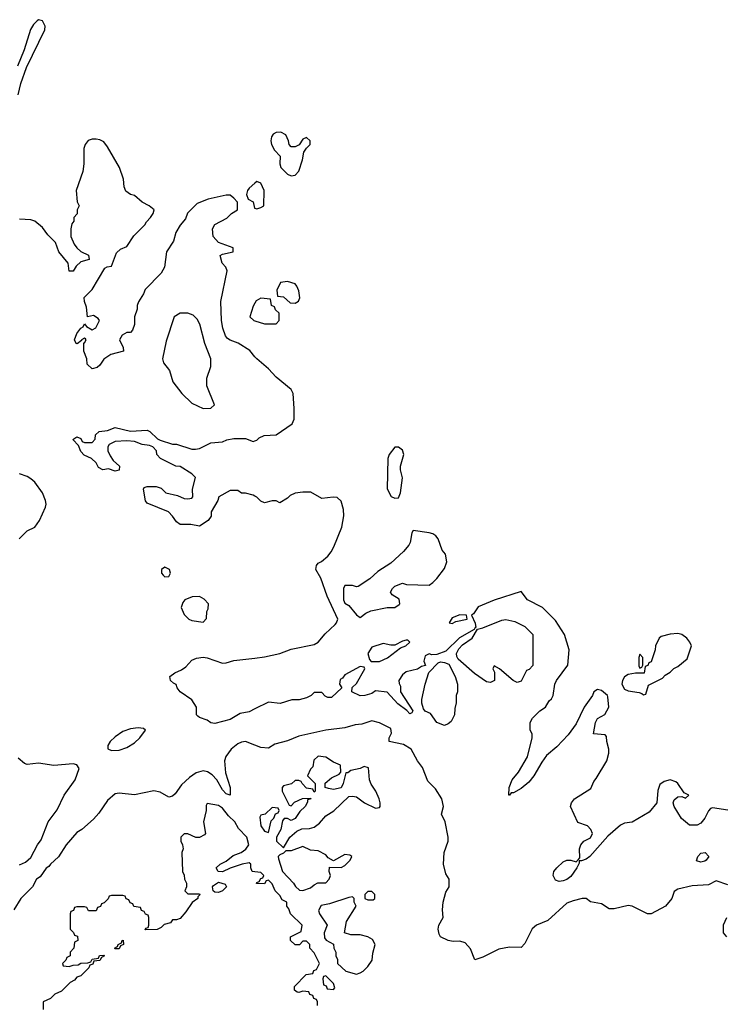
# Model space of a CAD drawing. Header units: inches. Extents: x 2710751 to 2829008, y 857003 to 965602.
# Tile 319 of 320: x 2788771 to 2792452, y 911877 to 917023. Entities that reach past the tile are written whole.
import ezdxf

# ---------------------------------------------------------------- set-up
doc = ezdxf.new("R2010")
doc.units = ezdxf.units.IN
doc.header["$MEASUREMENT"] = 0
doc.layers.add('C7981', color=7, linetype='Continuous')
doc.layers.add('C7991', color=7, linetype='Continuous')

msp = doc.modelspace()

# ---------------------------------------------------------------- linework, layer by layer
at = {"layer": 'C7981', "color": 2}
for points, elevation in [([(2788762.4, 916630), (2788777.4, 916690), (2788807, 916773), (2788901.7, 916970), (2788904.8, 916990), (2788890, 917017.4), (2788870, 917023.1), (2788862.3, 917017.7), (2788842.3, 916997.7), (2788827.5, 916972.5), (2788794.9, 916865.1), (2788759.4, 916780.6)], 2), ([(2790000, 915261.3), (2789973.6, 915293.6), (2789912.7, 915332.7), (2789870, 915347.3), (2789857.1, 915357.1), (2789846, 915370), (2789831.5, 915410), (2789825.1, 915450), (2789822, 915550), (2789855.3, 915710), (2789848.7, 915730), (2789828.7, 915750), (2789818, 915790), (2789830, 915798), (2789886, 915810), (2789886, 915830), (2789810, 915858), (2789782, 915890), (2789778, 915930), (2789790, 915952), (2789853.6, 915986.4), (2789878, 916010), (2789908, 916030), (2789908.7, 916070), (2789889, 916090), (2789870, 916105.2), (2789850, 916106.6), (2789755.2, 916084.8), (2789697.5, 916062.5), (2789647.7, 916012.3), (2789638, 915982), (2789610, 915949), (2789587.3, 915910), (2789574.4, 915865.6), (2789538.8, 915810), (2789526.8, 915730), (2789510, 915698), (2789426.4, 915613.6), (2789418, 915590), (2789391.1, 915548.9), (2789384.7, 915530), (2789384.7, 915510), (2789371.3, 915470), (2789370.9, 915429.1), (2789359.8, 915400.2), (2789350, 915388), (2789330, 915388), (2789306.4, 915373.6), (2789292, 915350), (2789312, 915310), (2789314, 915290), (2789246.4, 915273.6), (2789210.9, 915249.1), (2789190, 915218), (2789175.3, 915204.7), (2789150, 915198), (2789123.1, 915223.1), (2789122, 915250), (2789106, 915290), (2789106, 915334), (2789110, 915334), (2789118, 915350), (2789115.3, 915355.3), (2789110, 915358), (2789094, 915350), (2789094, 915346), (2789072, 915328), (2789066, 915330), (2789058, 915350), (2789070, 915382), (2789090, 915411.3), (2789102, 915418), (2789110, 915434), (2789119.6, 915419.6), (2789150, 915402), (2789168.4, 915411.6), (2789188, 915450), (2789180.4, 915460.4), (2789156.4, 915476.4), (2789126, 915470), (2789120.4, 915520.4), (2789108.7, 915550), (2789108.4, 915571.6), (2789150, 915612), (2789216.4, 915723.6), (2789228, 915732), (2789250, 915734), (2789276, 915804), (2789297.2, 915822.8), (2789330, 915838), (2789367.3, 915892.7), (2789424, 915950), (2789432.9, 915967.1), (2789454, 915990), (2789468.7, 916010), (2789474, 916030), (2789448, 916050), (2789410, 916068.7), (2789370, 916104), (2789349.3, 916109.3), (2789326.3, 916126.3), (2789317.2, 916150), (2789312.7, 916190), (2789292, 916250), (2789230, 916359), (2789210, 916385.2), (2789190, 916395.1), (2789170, 916398), (2789150, 916398), (2789128.6, 916391.4), (2789113.4, 916370), (2789106.4, 916350), (2789106, 916270), (2789100.5, 916230), (2789066, 916130), (2789071.6, 916071.6), (2789082, 916050), (2789072, 916030), (2789071.6, 916008.4), (2789054, 915990), (2789054, 915970), (2789043.6, 915956.4), (2789038, 915930), (2789038, 915890), (2789056, 915850), (2789070, 915831.3), (2789090, 915811.3), (2789130, 915792), (2789134, 915770), (2789090, 915758), (2789065.4, 915734.6), (2789050, 915708), (2789030, 915708), (2789024, 915750), (2788976, 915810), (2788958, 915858), (2788918.6, 915898.6), (2788890, 915937.2), (2788850, 915969.2), (2788830, 915977.2), (2788770, 915981.2)], 2), ([(2790000, 916169), (2789970, 916142), (2789961, 916130), (2789956, 916110), (2789965.4, 916085.4), (2789991.3, 916071.3), (2789998, 916038), (2790000, 916037.3)], 2), ([(2790000, 915541.7), (2789990, 915526), (2789974, 915470), (2789994, 915450), (2790000, 915448.3)], 2), ([(2790000, 914533), (2789990, 914538), (2789950, 914548), (2789930, 914548), (2789910, 914562), (2789870, 914562), (2789811.1, 914528.9), (2789806, 914510), (2789772, 914450), (2789771.6, 914428.4), (2789755.3, 914404.7), (2789710, 914375.3), (2789664.7, 914384.7), (2789610, 914384), (2789590, 914398), (2789570, 914428), (2789548, 914450), (2789436.4, 914496.4), (2789429, 914509), (2789418, 914570), (2789422, 914578), (2789436.4, 914583.6), (2789483.6, 914583.6), (2789510, 914574), (2789534, 914550), (2789595.9, 914535.9), (2789630, 914521), (2789650, 914518), (2789670, 914522), (2789675.3, 914530), (2789674, 914570), (2789688.7, 914630), (2789670, 914648.7), (2789610, 914688), (2789586, 914690), (2789506, 914730), (2789488, 914750), (2789486, 914770), (2789466, 914790), (2789450, 914798), (2789410, 914802), (2789370, 914818), (2789330, 914822), (2789270, 914819), (2789238, 914802), (2789231.3, 914790), (2789231, 914770), (2789242.8, 914742.8), (2789259.6, 914719.6), (2789292, 914690), (2789291.3, 914668.7), (2789270, 914664), (2789235.3, 914675.3), (2789206, 914670), (2789182, 914682), (2789170, 914706), (2789146, 914730), (2789107.3, 914747.3), (2789090, 914766), (2789078, 914798), (2789048.9, 914828.9), (2789070, 914842), (2789090, 914834), (2789098, 914818), (2789110, 914814), (2789150, 914814), (2789166, 914830), (2789167.3, 914852.7), (2789186, 914870), (2789230, 914876), (2789270, 914891.3), (2789350, 914872), (2789436.9, 914876.9), (2789451.1, 914871.1), (2789491.6, 914831.6), (2789504.7, 914824.7), (2789570, 914804.7), (2789590, 914804.7), (2789670, 914778), (2789690, 914778), (2789710, 914782), (2789769.1, 914810.9), (2789830, 914816), (2789853.6, 914826.4), (2789890, 914834), (2789950, 914834.8), (2789990, 914818), (2790000, 914821.3)], 2), ([(2788768, 914310), (2788809.4, 914350.6), (2788850, 914371), (2788874.2, 914405.8), (2788905.6, 914474.4), (2788909.2, 914490), (2788906.6, 914510), (2788890.9, 914550.9), (2788850, 914606), (2788830, 914623.7), (2788810, 914636), (2788770, 914649.3)], 6), ([(2790000, 913420.8), (2789970, 913406), (2789923.5, 913396.5), (2789870, 913366), (2789790, 913344), (2789770, 913348.7), (2789750, 913362), (2789710, 913375.3), (2789702, 913382), (2789695.3, 913390), (2789694, 913430), (2789670, 913468.7), (2789609.2, 913509.2), (2789594, 913530), (2789588.7, 913548.7), (2789574.6, 913554.6), (2789558, 913570), (2789555.3, 913590), (2789582, 913610), (2789615.5, 913624.5), (2789638.6, 913641.4), (2789670, 913676), (2789694.8, 913685.2), (2789729.6, 913690.4), (2789750, 913688), (2789830, 913659.5), (2789850, 913661.3), (2789890, 913673.4), (2790000, 913686.3)], 2), ([(2790000, 913230.5), (2789950, 913249.6), (2789930, 913247.3), (2789910, 913238.4), (2789876.3, 913210), (2789848.5, 913171.5), (2789840.5, 913150), (2789846.6, 913086.6), (2789870.5, 913009.5), (2789870, 912969.2), (2789850, 912977.2), (2789830, 912997.2), (2789800.7, 913050), (2789776.8, 913076.8), (2789752.6, 913092.6), (2789730, 913096.9), (2789693.3, 913086.7), (2789658, 913062), (2789615.6, 913024.4), (2789583.5, 912976.5), (2789570, 912964), (2789550, 912959), (2789505.2, 912985.2), (2789472.3, 912992.3), (2789370, 912971.8), (2789290, 912980.9), (2789270, 912976), (2789230, 912941.2), (2789184.4, 912875.6), (2789156.2, 912843.8), (2789094.8, 912790), (2789070, 912774), (2789014.4, 912710), (2788973, 912647), (2788931.3, 912610), (2788923.5, 912596.5), (2788910, 912588.7), (2788877.5, 912542.5), (2788858, 912530), (2788838, 912490), (2788777.3, 912430), (2788740.5, 912370)], 6), ([(2788770, 912606), (2788801.2, 912618.8), (2788830, 912644.7), (2788863.7, 912710), (2788883.6, 912736.4), (2788919.5, 912830), (2788967.1, 912892.9), (2789003.6, 912970), (2789060.9, 913050), (2789082, 913110), (2789069, 913129), (2789050, 913133.2), (2788950, 913125.1), (2788870, 913137), (2788810, 913129.3), (2788795.5, 913135.5), (2788763.6, 913163.6)], 6), ([(2790000, 912568.7), (2789986, 912570), (2789978, 912590), (2789978, 912610), (2789970, 912615.3), (2789934, 912610), (2789870, 912588.7), (2789830, 912568.7), (2789808, 912570), (2789798, 912590), (2789818, 912610), (2789850, 912624.7), (2789885.6, 912654.4), (2789928, 912670), (2789952.9, 912687.1), (2789968.7, 912710), (2789957.2, 912750), (2789914.8, 912794.8), (2789895.1, 912830), (2789861.1, 912861.1), (2789830, 912901.2), (2789810, 912915.1), (2789750, 912926), (2789744.7, 912915.3), (2789746, 912890), (2789731.3, 912830), (2789742, 912770), (2789736.9, 912763.1), (2789710, 912748), (2789691.6, 912748.4), (2789650, 912768), (2789630, 912768), (2789612, 912750), (2789612, 912730), (2789622, 912710), (2789624.7, 912690), (2789618, 912670), (2789622, 912570), (2789631.1, 912551.1), (2789632, 912530), (2789642, 912510), (2789642, 912490), (2789634, 912470), (2789650, 912454), (2789710, 912454), (2789711.6, 912448.4), (2789702, 912438), (2789702, 912430), (2789671.6, 912408.4), (2789639.8, 912360.2), (2789610, 912326), (2789590, 912318), (2789570, 912318), (2789558, 912302), (2789526.4, 912293.6), (2789510, 912278), (2789490, 912268), (2789426, 912266), (2789430, 912274), (2789442, 912278), (2789446, 912290), (2789446, 912330), (2789442, 912342), (2789428, 912348), (2789422, 912362), (2789407.3, 912367.3), (2789402, 912382), (2789367.3, 912387.3), (2789362, 912402), (2789347.3, 912407.3), (2789342, 912422), (2789327.3, 912427.3), (2789322, 912442), (2789310, 912446), (2789250, 912446), (2789238, 912442), (2789232.7, 912427.3), (2789212.7, 912407.3), (2789198, 912402), (2789192.7, 912387.3), (2789178, 912382), (2789170, 912366), (2789130, 912366), (2789122, 912382), (2789110, 912386), (2789070, 912386), (2789058, 912382), (2789052.7, 912367.3), (2789038, 912362), (2789034, 912350), (2789034, 912270), (2789052.7, 912252.7), (2789058, 912238), (2789072.7, 912232.7), (2789074, 912210), (2789058, 912202), (2789054, 912170), (2789034, 912150), (2789034, 912130), (2789018, 912122), (2789012.7, 912107.3), (2788994, 912090), (2788998, 912078), (2789030, 912074), (2789050, 912082), (2789076.4, 912083.6), (2789090, 912092), (2789127.3, 912092.7), (2789142, 912098), (2789150, 912112), (2789182, 912118), (2789188.4, 912131.6), (2789210, 912134), (2789214, 912130), (2789198, 912122), (2789190, 912106), (2789158, 912102), (2789152.7, 912087.3), (2789138, 912082), (2789132.7, 912067.3), (2789090, 912026), (2789070, 912018), (2789056.9, 912003.1), (2789034, 911990), (2788990, 911946), (2788954, 911930), (2788932.7, 911907.3), (2788894, 911890), (2788894, 911850)], 10)]:
    msp.add_lwpolyline(points, dxfattribs=dict(at, elevation=elevation))
for points, elevation in [([(2789650, 915489), (2789610, 915488.7), (2789578, 915470), (2789536.8, 915343.2), (2789517.3, 915250), (2789522, 915230), (2789554, 915190), (2789571, 915130), (2789618, 915070), (2789670, 915018), (2789730, 914991.3), (2789770, 914992), (2789788, 915010), (2789748.7, 915110), (2789748.7, 915150), (2789768.7, 915210), (2789769, 915250), (2789739, 915330), (2789712.5, 915432.5), (2789698.6, 915458.6), (2789678, 915478)], 6), ([(2789530, 914161.2), (2789511.3, 914150), (2789511.3, 914130), (2789519.8, 914119.8), (2789530, 914111.3), (2789550, 914112), (2789559, 914130), (2789554, 914150)], 6), ([(2789710, 914008), (2789672.7, 914007.3), (2789634, 913990), (2789623.6, 913976.4), (2789614, 913950), (2789630, 913914), (2789654, 913890), (2789670, 913882), (2789730, 913874), (2789747.3, 913892.7), (2789748, 913930), (2789756.4, 913943.6), (2789758, 913970), (2789734.6, 913994.6)], 6), ([(2789390, 913321.2), (2789350, 913317), (2789310, 913302.9), (2789270, 913274.5), (2789242.8, 913250), (2789231, 913230), (2789231.3, 913211.3), (2789250, 913204), (2789290, 913204.4), (2789330, 913219.3), (2789370, 913244), (2789399, 913270), (2789428, 913310), (2789418, 913318)], 6), ([(2789810, 912461.2), (2789790, 912462), (2789782, 912470), (2789779, 912490), (2789782.7, 912497.3), (2789810, 912514.8), (2789844.7, 912504.7), (2789851.3, 912490), (2789830, 912469)], 10), ([(2789270, 912166), (2789266, 912170), (2789282, 912178), (2789286, 912190), (2789302, 912198), (2789306, 912210), (2789311.6, 912211.6), (2789314, 912190), (2789298, 912182), (2789290, 912166)], 10)]:
    msp.add_lwpolyline(points, close=True, dxfattribs=dict(at, elevation=elevation))
at = {"layer": 'C7991', "color": 2}
for points, elevation in [([(2790134.6, 916434.6), (2790110, 916434), (2790095.3, 916424.7), (2790086.8, 916410), (2790082.8, 916390), (2790086, 916370), (2790101.4, 916341.4), (2790132, 916310), (2790130.8, 916270), (2790136, 916250), (2790170, 916214.8), (2790190, 916207.3), (2790210, 916211), (2790229.4, 916230.6), (2790249.3, 916290), (2790255.3, 916330), (2790268.7, 916351.3), (2790288, 916370), (2790288, 916390), (2790270, 916408), (2790250, 916398), (2790231.3, 916368.7), (2790210, 916358), (2790190, 916358), (2790178, 916370), (2790175.3, 916390), (2790162, 916422)], 2), ([(2790170, 915655.3), (2790134, 915650), (2790114, 915610), (2790118, 915578), (2790150, 915574), (2790183.6, 915543.6), (2790210, 915542), (2790228.4, 915551.6), (2790235.3, 915570), (2790230, 915606), (2790219, 915630), (2790210, 915642)], 2), ([(2790750, 914789.2), (2790730.9, 914789.1), (2790700.7, 914750), (2790694, 914730), (2790691.6, 914571.6), (2790711.6, 914531.6), (2790730, 914522), (2790750, 914524.7), (2790761.2, 914550), (2790771.5, 914628.5), (2790761.2, 914670), (2790760.9, 914690), (2790778.4, 914750), (2790770, 914773.2)], 2), ([(2790826, 914354), (2790819.6, 914340.4), (2790811, 914290), (2790803.5, 914276.5), (2790775.9, 914244.1), (2790710, 914182), (2790642, 914138), (2790599.8, 914100.2), (2790539.6, 914060.4), (2790530, 914058), (2790510, 914066), (2790470, 914066), (2790462, 914050), (2790462, 913990), (2790470, 913974), (2790490, 913962), (2790530, 913912), (2790550, 913898), (2790579.3, 913920.7), (2790606, 913934), (2790690, 913950.8), (2790730, 913951), (2790753.8, 913966.2), (2790757.2, 913970), (2790754, 913994), (2790716.4, 914016.4), (2790708, 914030), (2790718, 914050), (2790730, 914062), (2790770, 914078), (2790791.1, 914071.1), (2790910, 914067.7), (2790930, 914080.7), (2790950, 914102), (2790990, 914154.8), (2791002.4, 914190), (2790994.7, 914230), (2790978.7, 914250), (2790956.9, 914310), (2790944.6, 914324.6), (2790930, 914335.1), (2790910, 914340.5)], 2), ([(2791070, 913912.3), (2791030, 913897.2), (2791014, 913870), (2791030, 913867.3), (2791050, 913878), (2791108, 913890), (2791106, 913910)], 2), ([(2791370, 913558), (2791349.1, 913569.1), (2791278, 913630), (2791250, 913646), (2791242, 913630), (2791252, 913612), (2791251.6, 913568.4), (2791230, 913558), (2791210, 913562), (2791146.3, 913606.3), (2791061.2, 913681.2), (2791054, 913694), (2791053.2, 913710), (2791065.6, 913734.4), (2791084.1, 913755.9), (2791135.3, 913790), (2791162, 913838), (2791190, 913844), (2791290, 913884.9), (2791310, 913887.3), (2791357.3, 913877.3), (2791410.8, 913850.8), (2791452, 913810), (2791451.6, 913648.4), (2791432.7, 913627.3), (2791418, 913622), (2791390, 913566)], 2), ([(2792210, 913814.5), (2792170, 913812), (2792121.4, 913798.6), (2792111.3, 913790), (2792092, 913750), (2792091.1, 913728.9), (2792070, 913666), (2792058, 913662), (2792052.7, 913647.3), (2792038, 913642), (2792032.7, 913607.3), (2791988, 913608), (2791950, 913601.2), (2791930, 913588.7), (2791920.7, 913570), (2791917.3, 913550), (2791930, 913524.7), (2791950, 913514.8), (2792006.8, 913506.8), (2792022, 913502), (2792030, 913494), (2792042, 913498), (2792055.3, 913544.7), (2792130, 913582), (2792143.1, 913596.9), (2792170, 913612), (2792188.9, 913631.1), (2792210, 913642), (2792258, 913682), (2792281.2, 913750), (2792272.7, 913770), (2792256, 913790), (2792230, 913809.3)], 2), ([(2790799.3, 913779.3), (2790790, 913779.3), (2790770, 913775.6), (2790730, 913753.6), (2790710, 913753.3), (2790670, 913762.7), (2790610, 913744), (2790590.6, 913710), (2790598.8, 913678.8), (2790607.7, 913667.7), (2790650, 913668.4), (2790692.6, 913687.4), (2790760.5, 913739.5), (2790788.7, 913750), (2790808.7, 913770)], 2), ([(2792010, 913706), (2792006, 913690), (2792006, 913646), (2792010, 913634), (2792022, 913638), (2792026, 913650), (2792026, 913690)], 2), ([(2790990, 913334), (2790949.4, 913349.4), (2790917, 913397), (2790889.6, 913409.6), (2790880.7, 913420.7), (2790872.7, 913450), (2790872.7, 913470), (2790889.3, 913550.7), (2790908.4, 913611.6), (2790958, 913662), (2790970, 913666.8), (2790990, 913664), (2791013.7, 913653.7), (2791046, 913590), (2791058, 913550), (2791058, 913510), (2791052, 913490), (2791051.6, 913451.6), (2791043.6, 913423.6), (2791042, 913390), (2791025.4, 913354.6), (2791010, 913342)], 2), ([(2790330, 913173.2), (2790307.1, 913152.9), (2790302, 913118), (2790290, 913106), (2790274, 913070), (2790314, 913030), (2790314, 912990), (2790310, 912986), (2790302, 913002), (2790270, 913006), (2790246, 913030), (2790242, 913042), (2790230, 913046), (2790210, 913046), (2790191.6, 913028.4), (2790150, 913018), (2790142, 913010), (2790142, 912990), (2790178, 912918), (2790190, 912914), (2790207.3, 912932.7), (2790248.4, 912951.6), (2790290, 912954), (2790292, 912950), (2790274, 912946), (2790274, 912934), (2790262, 912910), (2790234.8, 912885.2), (2790210, 912848), (2790190, 912838), (2790170, 912848), (2790152.7, 912847.3), (2790143.6, 912836.4), (2790136, 912790), (2790112, 912750), (2790112, 912730), (2790150, 912694), (2790182, 912750), (2790219, 912781), (2790245.6, 912794.4), (2790284.7, 912795.3), (2790310, 912802), (2790337.2, 912822.8), (2790370, 912861), (2790411.9, 912888.1), (2790490, 912962), (2790510, 912964.7), (2790530, 912961), (2790572, 912930), (2790630, 912901), (2790650, 912904.7), (2790654, 912910), (2790654, 912930), (2790649, 912950), (2790632.3, 912990), (2790607.3, 913027.3), (2790598, 913050), (2790593.2, 913113.2), (2790570, 913119), (2790550, 913109), (2790501, 913099), (2790486, 913086), (2790474, 913086), (2790461, 913030), (2790451.1, 913008.9), (2790410, 912999), (2790384, 913004), (2790366, 913010), (2790367.3, 913032.7), (2790400.2, 913059.8), (2790440.4, 913079.6), (2790448, 913090), (2790447.3, 913127.3), (2790410, 913142), (2790370, 913169)], 10), ([(2790090, 912906), (2790054, 912870), (2790030, 912866), (2790024.7, 912855.3), (2790031.3, 912810), (2790050, 912782), (2790070, 912774), (2790084, 912836), (2790098, 912850), (2790107.3, 912872.7), (2790122, 912878), (2790126, 912890), (2790122, 912902)], 10), ([(2790250, 912702), (2790190, 912678), (2790162, 912678), (2790150, 912666), (2790130, 912658), (2790122, 912650), (2790123.6, 912636.4), (2790144.7, 912570), (2790202, 912510), (2790211.6, 912491.6), (2790232.7, 912472.7), (2790250, 912472), (2790290, 912484.7), (2790310, 912502), (2790328.9, 912511.1), (2790370, 912512), (2790388, 912530), (2790395.3, 912550), (2790388, 912570), (2790390, 912594), (2790450, 912592), (2790470, 912602), (2790498, 912630), (2790506, 912650), (2790496.4, 912656.4), (2790470, 912659), (2790410, 912626), (2790382, 912642), (2790370, 912658), (2790330, 912678), (2790290, 912682)], 10), ([(2792330, 912619), (2792306, 912626), (2792314, 912650), (2792330, 912666), (2792352, 912670), (2792371, 912650), (2792358, 912630), (2792350, 912625.2)], 2), ([(2790610, 912466), (2790590, 912466), (2790574, 912450), (2790574, 912430), (2790590, 912422), (2790610, 912422), (2790618, 912422), (2790626, 912430), (2790626, 912450)], 10), ([(2790510, 912438), (2790490, 912435.3), (2790390, 912402), (2790346.4, 912393.6), (2790332.7, 912367.3), (2790338, 912350), (2790378, 912290), (2790362, 912250), (2790363.6, 912223.6), (2790371.6, 912211.6), (2790411, 912191), (2790412, 912170), (2790422, 912150), (2790422, 912130), (2790432, 912110), (2790432, 912090), (2790474, 912050), (2790530, 912034), (2790550, 912042), (2790566, 912050), (2790590, 912074), (2790612.9, 912107.1), (2790616.4, 912143.6), (2790628, 912190), (2790614.6, 912214.6), (2790589.1, 912229.1), (2790550, 912239), (2790500.2, 912240.2), (2790468, 912250), (2790479, 912310), (2790528, 912390), (2790518, 912410), (2790518, 912430)], 10), ([(2790370, 912026), (2790358, 912022), (2790354, 912010), (2790358, 911978), (2790372.7, 911972.7), (2790378, 911958), (2790410, 911954), (2790418, 911962), (2790410, 911986)], 10)]:
    msp.add_lwpolyline(points, close=True, dxfattribs=dict(at, elevation=elevation))
for points, elevation in [([(2790000, 916037.3), (2790010, 916034), (2790030, 916042), (2790046, 916050), (2790048, 916130), (2790030, 916168), (2790010, 916178), (2790000, 916169)], 2), ([(2790000, 915448.3), (2790050, 915434), (2790110, 915434), (2790126, 915450), (2790126, 915490), (2790107.3, 915507.3), (2790102, 915522), (2790086, 915530), (2790082, 915562), (2790030, 915568), (2790007.1, 915552.9), (2790000, 915541.7)], 2), ([(2790000, 914821.3), (2790010, 914824.7), (2790022, 914838), (2790048, 914850), (2790110, 914854), (2790195.3, 914910), (2790204.7, 914935.3), (2790205.2, 914990), (2790199, 915070), (2790189.3, 915089.3), (2790110, 915154), (2790070, 915199), (2790009.2, 915250), (2790000, 915261.3)], 2), ([(2790000, 913686.3), (2790050, 913692.2), (2790130, 913710.4), (2790190, 913732.2), (2790310, 913758), (2790330.8, 913769.2), (2790366.4, 913813.6), (2790418.3, 913861.7), (2790426, 913870), (2790432.7, 913890), (2790377.2, 914010), (2790344.7, 914104.7), (2790318, 914150), (2790322, 914170), (2790330, 914182), (2790348.4, 914191.6), (2790380.4, 914219.6), (2790398, 914242), (2790412.7, 914267.3), (2790453.2, 914370), (2790464, 914430), (2790463.1, 914463.1), (2790450, 914506), (2790430, 914526), (2790408, 914528), (2790350, 914521.2), (2790292.7, 914552.7), (2790250, 914553.2), (2790210, 914549), (2790184, 914536), (2790170, 914522), (2790130, 914498), (2790110, 914508), (2790090, 914508), (2790050, 914498), (2790030, 914506), (2790010, 914528), (2790000, 914533)], 2), ([(2792470, 912892), (2792390, 912904), (2792379.6, 912900.4), (2792370, 912888.7), (2792350.4, 912849.6), (2792330, 912822.7), (2792310, 912812.3), (2792270, 912812.3), (2792228.3, 912848.3), (2792189.5, 912910), (2792184.5, 912930), (2792190, 912944.7), (2792210, 912961), (2792230, 912962), (2792250, 912954), (2792266, 912970), (2792242, 912982), (2792209.2, 913030), (2792198.7, 913038.7), (2792170, 913049.4), (2792138, 913042), (2792115.3, 913024.7), (2792105.2, 912994.8), (2792100.4, 912930), (2792059.9, 912880.1), (2791970, 912829.4), (2791930, 912822.7), (2791910, 912813.2), (2791844.4, 912755.6), (2791750, 912649.2), (2791730, 912635.3), (2791706, 912626), (2791694, 912626), (2791694, 912614), (2791682, 912590), (2791650, 912544), (2791630, 912529.2), (2791610, 912522), (2791590, 912518), (2791570, 912526), (2791558, 912550), (2791562, 912570), (2791577.2, 912590), (2791610, 912622), (2791629.6, 912630.4), (2791650.7, 912630.7), (2791678, 912622), (2791688.7, 912631.3), (2791698, 912642), (2791695.3, 912690), (2791702, 912710), (2791718, 912730), (2791752.7, 912747.3), (2791764, 912770), (2791755.3, 912790), (2791738, 912810), (2791686.6, 912826.6), (2791649.2, 912910), (2791654, 912930), (2791669.5, 912950.5), (2791755.5, 913004.5), (2791770, 913042), (2791783.1, 913056.9), (2791838, 913150), (2791848.7, 913190), (2791848.7, 913210), (2791838, 913250), (2791836.4, 913276.4), (2791830, 913286), (2791768, 913290), (2791779, 913350), (2791789, 913370), (2791828.4, 913391.6), (2791848.7, 913430), (2791843.1, 913483.1), (2791842, 913490), (2791810, 913517.2), (2791790, 913522), (2791770.9, 913509.1), (2791762.8, 913490), (2791720.7, 913430), (2791677.6, 913342.4), (2791635.5, 913284.5), (2791577.7, 913222.3), (2791523.7, 913176.3), (2791498, 913142), (2791457.3, 913070), (2791430, 913037.2), (2791390, 913005.2), (2791350, 912982), (2791338, 912982), (2791330.7, 912969.3), (2791326, 912970), (2791328.7, 913010), (2791344, 913050), (2791377.2, 913090), (2791424, 913170), (2791448, 913270), (2791448, 913290), (2791438, 913310), (2791438, 913350), (2791450, 913372), (2791488.9, 913411.1), (2791518, 913430), (2791536.4, 913463.6), (2791550, 913474), (2791558, 913490), (2791566, 913550), (2791575.3, 913570), (2791634, 913650), (2791640.9, 913730), (2791616.9, 913810), (2791570, 913882.7), (2791502.7, 913950), (2791424, 913990), (2791390, 914034), (2791250, 913989.6), (2791165.7, 913954.3), (2791142, 913918), (2791131.3, 913910), (2791151.3, 913868.7), (2791154, 913846), (2791150, 913846), (2791144.7, 913835.3), (2791068.6, 913791.4), (2790997.5, 913722.5), (2790950, 913705.2), (2790924, 913704), (2790910, 913708), (2790890, 913698), (2790882, 913670), (2790891.6, 913648.4), (2790870, 913642), (2790850, 913628.7), (2790790, 913614), (2790770, 913598), (2790752, 913570), (2790752.7, 913552.7), (2790759.8, 913539.8), (2790760.7, 913510), (2790824.7, 913410), (2790819.8, 913400.2), (2790810, 913395.3), (2790793.2, 913413.2), (2790746.7, 913446.7), (2790690, 913508.7), (2790630, 913515.3), (2790610, 913502), (2790574, 913490), (2790550, 913489.2), (2790506, 913510), (2790507.3, 913532.7), (2790530, 913554), (2790574, 913630), (2790570, 913638), (2790550, 913642), (2790470, 913598), (2790458, 913582), (2790445.4, 913574.6), (2790442, 913550), (2790454, 913530), (2790399.6, 913480.4), (2790380.4, 913480.4), (2790367.3, 913487.3), (2790350, 913506), (2790310, 913506), (2790294, 913490), (2790270, 913478), (2790231.1, 913468.9), (2790192.7, 913467.3), (2790131.3, 913448.7), (2790070, 913455.3), (2790000, 913420.8)], 2), ([(2792470, 912501.2), (2792410, 912521.2), (2792370, 912502), (2792283.8, 912496.2), (2792210, 912478), (2792190, 912466), (2792178, 912430), (2792144.7, 912390), (2792070, 912349), (2792050, 912349), (2791970, 912389), (2791950, 912393.2), (2791876.4, 912376.4), (2791850, 912375.3), (2791810, 912401.2), (2791752.9, 912412.9), (2791730, 912429), (2791710, 912429.2), (2791662.5, 912417.5), (2791630, 912406), (2791530, 912315.1), (2791470.3, 912289.7), (2791448.7, 912271.3), (2791410, 912195.3), (2791390, 912174), (2791330, 912175.1), (2791274.4, 912165.6), (2791190, 912122.7), (2791149.2, 912109.2), (2791126.3, 912166.3), (2791098.4, 912198.4), (2791070, 912206.6), (2791034.9, 912205.1), (2791009.6, 912209.6), (2790969.4, 912229.4), (2790962.7, 912242.7), (2790957.2, 912270), (2790961.2, 912290), (2790984, 912330), (2790979.3, 912370), (2790982.7, 912410), (2790998, 912462), (2791014, 912490), (2791015.3, 912510), (2791015.3, 912530), (2790998, 912558), (2790985.2, 912610), (2790989.2, 912670), (2791009.3, 912730), (2791009.3, 912750), (2790994, 912830), (2790974, 912870), (2790984.5, 912910), (2790976.2, 912950), (2790942.7, 913002.7), (2790902.7, 913042.7), (2790874.9, 913114.9), (2790849.6, 913149.6), (2790816, 913210), (2790775.4, 913235.4), (2790702, 913250), (2790701.2, 913270), (2790713.2, 913293.2), (2790710, 913318), (2790650, 913348.7), (2790610, 913359), (2790558.5, 913341.5), (2790523.4, 913336.6), (2790470, 913320.9), (2790370.5, 913309.5), (2790230, 913278), (2790170, 913253.2), (2790103.6, 913236.4), (2790070, 913215.3), (2790030, 913219), (2790000, 913230.5)], 6), ([(2790326, 911870), (2790326, 911890), (2790322, 911902), (2790307.3, 911907.3), (2790302, 911922), (2790287.3, 911927.3), (2790282, 911942), (2790250, 911946), (2790230, 911938), (2790220.4, 911940.4), (2790206, 911950), (2790206, 911970), (2790267.3, 912032.7), (2790302, 912038), (2790307.3, 912052.7), (2790322, 912058), (2790338, 912090), (2790310, 912146), (2790286, 912170), (2790286, 912190), (2790270, 912206), (2790250, 912206), (2790232, 912188), (2790210, 912188), (2790186, 912210), (2790186, 912230), (2790242, 912258), (2790246, 912290), (2790186, 912350), (2790176.4, 912376.4), (2790166, 912390), (2790166, 912410), (2790142, 912422), (2790130, 912446), (2790106, 912470), (2790090, 912506), (2790070, 912526), (2790058, 912522), (2790050, 912506), (2790007.3, 912507.3), (2790010, 912514), (2790022, 912518), (2790030, 912534), (2790042, 912538), (2790046, 912550), (2790030, 912566), (2790000, 912568.7)], 10), ([(2792466, 912230), (2792448, 912250), (2792448.4, 912291.6), (2792466, 912330)], 6)]:
    msp.add_lwpolyline(points, dxfattribs=dict(at, elevation=elevation))

doc.saveas('drawing.dxf')
